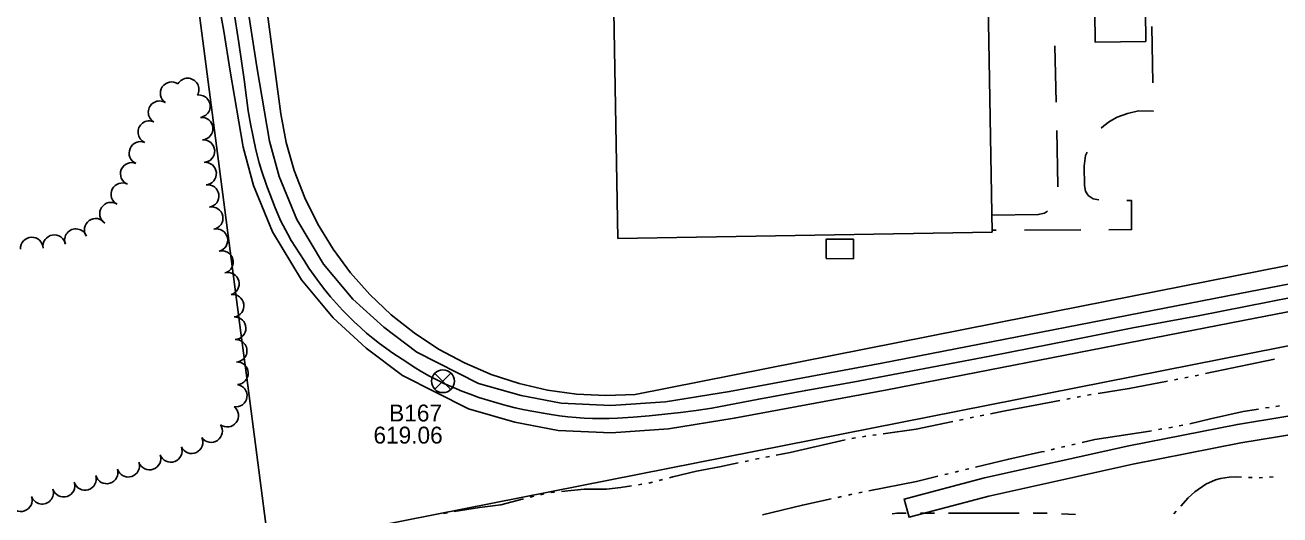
# Model space of a CAD drawing. Extents: x -25029 to 2274964, y -81170 to 687028.
# Drawn here: x -8354 to -7241, y -63687 to -63252 of the extents above; entities that cross this region are included whole.
import ezdxf

# ---------------------------------------------------------------- set-up
doc = ezdxf.new("R2010")
doc.units = 0
for name, color, linetype in [('81911BEA - RW_X_Fee_RW', 7, 'Continuous'), ('BLDG', 7, 'Continuous'), ('DIVISIONS', 7, 'Continuous'), ('DRIVWY', 7, 'Continuous'), ('GE_X_CL_2000', 7, 'Continuous'), ('ROAD', 7, 'Continuous'), ('TI_VER', 7, 'Continuous'), ('TREES', 7, 'Continuous'), ('WATER', 7, 'Continuous')]:
    doc.layers.add(name, color=color, linetype=linetype)

msp = doc.modelspace()

# ---------------------------------------------------------------- linework, layer by layer
at = {"layer": '81911BEA - RW_X_Fee_RW'}
for p, q in [((-8141.5, -63221.8), (-8127.2, -63330.8)), ((-6666.1, -63424.7), (-8137.6, -63715.3))]:
    msp.add_line(p, q, dxfattribs=at)
for points in [[(-8206.6, -63186.4), (-8162.4, -63525.3), (-8157.2, -63565), (-8137.6, -63715.3)], [(-8127.2, -63330.8), (-8122.3, -63356.3), (-8115.1, -63381.3), (-8105.7, -63405.5), (-8094.2, -63428.8), (-8080.7, -63451), (-8065.3, -63471.9), (-8048.1, -63491.3), (-8029.3, -63509.2), (-8008.9, -63525.3), (-7987.2, -63539.6), (-7964.3, -63551.8), (-7940.5, -63562.1), (-7915.8, -63570.1), (-7890.5, -63576), (-7864.8, -63579.5), (-7838.8, -63580.8), (-7812.9, -63579.8)], [(-6666.8, -63353.5), (-7463.5, -63510.8), (-7812.9, -63579.8)]]:
    msp.add_lwpolyline(points, dxfattribs=at)
at = {"layer": 'BLDG'}
for points in [[(-7828.3, -63441.4), (-7496.4, -63435.8), (-7501.5, -63131.2), (-7471.5, -63130.7), (-7472.3, -63083), (-7834.3, -63089.2)], [(-7359.9, -63266.8), (-7361.2, -63158.7), (-7406.1, -63159.3), (-7404.8, -63267.4)], [(-7643.4, -63459.3), (-7619.3, -63459.4), (-7619.3, -63442.1), (-7643.4, -63442)]]:
    msp.add_lwpolyline(points, close=True, dxfattribs=at)
at = {"layer": 'DIVISIONS'}
for p, q in [((-7559.9, -63685), (-7547.4, -63685)), ((-7534.9, -63685), (-7472.4, -63685)), ((-7434.9, -63685.7), (-7422.4, -63686.3))]:
    msp.add_line(p, q, dxfattribs=at)
for points in [[(-7584.8, -63685.8), (-7580.6, -63685), (-7572.4, -63685)], [(-7459.9, -63685), (-7451.2, -63685), (-7447.4, -63685.2)]]:
    msp.add_lwpolyline(points, dxfattribs=at)
at = {"layer": 'DRIVWY'}
for p, q in [((-7354.7, -63253.4), (-7353.9, -63303.4)), ((-7439.5, -63320.6), (-7440.6, -63270.6)), ((-7492.7, -63434.1), (-7496.4, -63434.2)), ((-7417.7, -63433.8), (-7467.7, -63434))]:
    msp.add_line(p, q, dxfattribs=at)
for points in [[(-7353.4, -63328.4), (-7353.4, -63328.5), (-7366.5, -63328.4), (-7376.3, -63330.7), (-7385.3, -63333.8), (-7392.1, -63337.7), (-7397.3, -63341.5), (-7399.6, -63343.5)], [(-7438.1, -63395.6), (-7438, -63394.8), (-7439, -63345.6)], [(-7412, -63364.8), (-7413.5, -63367.8), (-7414.8, -63377.3), (-7414.5, -63394.5), (-7413.5, -63399.6), (-7411.1, -63403.3), (-7406.7, -63406.2), (-7401.8, -63407.3)], [(-7376.9, -63407.8), (-7372.7, -63407.8), (-7372.7, -63433.6), (-7392.7, -63433.7)], [(-7496.6, -63420.8), (-7455.4, -63420.3), (-7450, -63418.9), (-7447.3, -63417.2)]]:
    msp.add_lwpolyline(points, dxfattribs=at)
at = {"layer": 'GE_X_CL_2000'}
for points in [[(-8174.8, -63201.5), (-8164.4, -63267.9), (-8161.9, -63284.2), (-8159.6, -63300.4), (-8157.6, -63316.7), (-8155.9, -63328.3), (-8153.9, -63339.9), (-8151.7, -63351.4), (-8149.2, -63362.9), (-8146.4, -63374.3), (-8144.3, -63381.3), (-8139.4, -63395.1), (-8136.7, -63401.9), (-8134.5, -63408.1), (-8132.2, -63414.2), (-8127, -63426.1), (-8121, -63437.7), (-8117.8, -63443.4), (-8106.5, -63461.1), (-8102.1, -63467.8), (-8097.6, -63474.3), (-8092.8, -63480.7), (-8087.9, -63487), (-8082.9, -63493.1), (-8077.7, -63499.1), (-8072.3, -63505), (-8067.2, -63510.3), (-8061.9, -63515.5), (-8056.5, -63520.5), (-8051, -63525.4), (-8045.3, -63530.1), (-8039.5, -63534.7), (-8027.6, -63543.3), (-8015.3, -63551.3), (-8008.7, -63555.6), (-8002, -63559.7), (-7995.2, -63563.6), (-7988.2, -63567.2), (-7982.4, -63570)], [(-7982.4, -63570), (-7973.9, -63573.8), (-7966.7, -63576.8), (-7959.3, -63579.6), (-7951.4, -63582.4), (-7943.4, -63585), (-7935.4, -63587.4), (-7927.3, -63589.6), (-7919.2, -63591.6), (-7911, -63593.4), (-7902.7, -63594.9), (-7894.4, -63596.3), (-7887.2, -63597.6), (-7879.9, -63598.7), (-7872.6, -63599.6), (-7865.3, -63600.3), (-7858, -63600.8), (-7850.6, -63601.1), (-7843.2, -63601.2), (-7835.9, -63601.1), (-7828.5, -63600.9), (-7814.5, -63599.9), (-7800.5, -63598.7), (-7786.6, -63597.4), (-7772.6, -63595.8), (-7758.7, -63594), (-7744.8, -63592), (-7703.2, -63584), (-7661.6, -63576.3), (-7619.9, -63568.9), (-7498.3, -63545.8), (-7426.2, -63531.7), (-7371.4, -63520.7), (-7313.6, -63510.2), (-7229.5, -63493.5)]]:
    msp.add_lwpolyline(points, dxfattribs=at)
at = {"layer": 'ROAD'}
for points in [[(-8177.5, -63257.7), (-8190.1, -63189.2)], [(-6937.9, -63424.7), (-7278.2, -63490.7), (-7594, -63552), (-7729.1, -63577.3), (-7786, -63586.4), (-7834.5, -63589.7), (-7878.4, -63587.7), (-7913.9, -63580.9), (-7951.7, -63570), (-8006.5, -63542.4), (-8035.8, -63520.2), (-8063.2, -63495.2), (-8089.1, -63464.3), (-8112.8, -63424.6), (-8128.5, -63386.6), (-8137, -63355.3), (-8148.3, -63289.3), (-8162.2, -63199.1)], [(-6933.3, -63448.3), (-7273.6, -63514.3), (-7589.5, -63575.7), (-7725, -63601), (-7783.3, -63610.3), (-7834.2, -63613.8), (-7881.2, -63611.7), (-7919.5, -63604.4), (-7960.5, -63592.6), (-8019.3, -63562.9), (-8051.3, -63538.8), (-8080.7, -63511.9), (-8108.8, -63478.3), (-8134.4, -63435.5), (-8151.4, -63394.4), (-8160.5, -63360.5), (-8172.1, -63293.2), (-8177.5, -63257.7)], [(-7107.3, -63578.2), (-7278.8, -63606.4), (-7375, -63625.5), (-7503.1, -63653.8), (-7574.4, -63672.7), (-7570, -63688.8), (-7499.2, -63670), (-7371.6, -63641.7), (-7275.8, -63622.8), (-7104.4, -63594.6)]]:
    msp.add_lwpolyline(points, dxfattribs=at)
at = {"layer": 'TI_VER'}
for p, q in [((-7990.7, -63560.9), (-7976.3, -63575.3)), ((-7983.5, -63568.1), (-7990.7, -63575.3)), ((-7983.5, -63568.1), (-7976.3, -63560.9))]:
    msp.add_line(p, q, dxfattribs=at)
msp.add_circle((-7983.3, -63568.1), 10.1, dxfattribs=at)
at = {"layer": 'TREES'}
for centre, start, end in [((-8223.9, -63312.6), 56.1649, 236.1649), ((-8209.7, -63309.3), 329.9385, 149.9385), ((-8199.7, -63324.2), 277.8565, 97.8565), ((-8234.6, -63329.5), 59.3973, 239.3973), ((-8197.3, -63344.1), 275.4633, 95.4633), ((-8243.7, -63347.2), 66.1268, 246.1268), ((-8251.6, -63365.6), 66.9937, 246.9937), ((-8195.7, -63364), 273.9296, 93.9296), ((-8259.3, -63384.1), 67.8053, 247.8053), ((-8194.2, -63383.9), 274.6989, 94.6989), ((-8267.6, -63402.2), 63.196, 243.196), ((-8191.9, -63403.8), 278.7025, 98.7025), ((-8277.7, -63419.5), 56.4066, 236.4066), ((-8188.4, -63423.5), 281.0253, 101.0253), ((-8291.3, -63433.7), 35.6809, 215.6809), ((-8308.8, -63443), 20.7132, 200.7132), ((-8184.2, -63443), 283.6328, 103.6328), ((-8347.9, -63450.4), 2.5196, 182.5196), ((-8328, -63448.3), 9.7584, 189.7584), ((-8179.3, -63462.4), 284.5684, 104.5684), ((-8174, -63481.7), 286.0799, 106.0799), ((-8169.8, -63501.2), 278.2874, 98.2874), ((-8168, -63521.1), 271.7761, 91.7761), ((-8167.1, -63541.1), 273.4016, 93.4016), ((-8166, -63561), 272.8755, 92.8755), ((-8167, -63580.9), 261.5541, 81.5541), ((-8174.6, -63598.7), 232.5332, 52.5332), ((-8188.9, -63612.4), 214.5028, 34.5028), ((-8224.6, -63629.9), 200.0577, 20.0577), ((-8206.2, -63622.2), 204.9941, 24.9941), ((-8243.5, -63636.7), 199.5511, 19.5511), ((-8281.5, -63649), 196.4552, 16.4552), ((-8262.4, -63643.1), 197.9758, 17.9758), ((-8319.7, -63660.8), 198.2709, 18.2709), ((-8300.7, -63654.8), 196.8772, 16.8772), ((-8357.6, -63673.6), 199.1628, 19.1628), ((-8338.7, -63667.1), 198.5317, 18.5317)]:
    msp.add_arc(centre, 10, start, end, dxfattribs=at)
at = {"layer": 'WATER'}
for p, q in [((-7307.1, -63561.3), (-7246, -63548.5)), ((-7334.7, -63566.8), (-7331.7, -63566.2)), ((-7325.5, -63565), (-7322.5, -63564.4)), ((-7316.3, -63563.2), (-7313.3, -63562.6)), ((-7420.8, -63582.2), (-7417.8, -63581.6)), ((-7411.6, -63580.5), (-7408.5, -63580)), ((-7430, -63583.9), (-7427, -63583.4)), ((-7250.7, -63591.3), (-7253.8, -63591.8)), ((-7241.5, -63589.9), (-7244.6, -63590.4)), ((-7525.1, -63602.5), (-7522.1, -63601.9)), ((-7515.9, -63600.7), (-7512.9, -63600)), ((-7506.8, -63598.8), (-7503.7, -63598.1)), ((-7345.7, -63610.4), (-7348.7, -63611)), ((-7336.4, -63608.8), (-7339.5, -63609.3)), ((-7327.2, -63607.1), (-7330.3, -63607.7)), ((-7611.3, -63617.3), (-7608.2, -63616.9)), ((-7602, -63616), (-7599, -63615.6)), ((-7431.7, -63626), (-7434.8, -63626.7)), ((-7422.6, -63623.9), (-7425.6, -63624.6)), ((-7706.1, -63637.3), (-7703, -63636.7)), ((-7696.9, -63635.5), (-7693.8, -63634.9)), ((-7440.9, -63628.1), (-7443.9, -63628.9)), ((-7715.3, -63639.2), (-7712.2, -63638.6)), ((-7517, -63645.8), (-7520, -63646.5)), ((-7809.9, -63659.9), (-7806.8, -63659.4)), ((-7791.5, -63656.1), (-7788.5, -63655.3)), ((-7535.2, -63650.2), (-7538.2, -63650.9)), ((-7268.9, -63653.4), (-7265.8, -63653.5)), ((-7259.5, -63653.8), (-7256.4, -63653.5)), ((-7250.2, -63653.1), (-7247.1, -63652.9)), ((-7905.9, -63670.8), (-7902.8, -63670.1)), ((-7896.7, -63668.8), (-7893.7, -63668.1)), ((-7629.9, -63670.4), (-7633, -63671.1)), ((-7620.7, -63668.4), (-7623.8, -63669.1)), ((-7611.6, -63666.4), (-7614.6, -63667.1)), ((-7982.5, -63685.3), (-7979.4, -63684.8)), ((-7335.3, -63685.8), (-7333.2, -63683.5))]:
    msp.add_line(p, q, dxfattribs=at)
for points in [[(-7402.4, -63579), (-7374.7, -63574.6), (-7340.9, -63568)], [(-7497.6, -63596.9), (-7484.8, -63594.4), (-7436.2, -63585.1)], [(-7260, -63592.8), (-7273.8, -63595), (-7302.7, -63601.6), (-7321.1, -63605.9)], [(-7592.8, -63614.7), (-7563.7, -63610.5), (-7531.2, -63603.8)], [(-7354.9, -63612.1), (-7356.5, -63612.4), (-7405.1, -63619.8), (-7416.5, -63622.5)], [(-7687.7, -63633.7), (-7675.3, -63631.2), (-7626.7, -63620.2)], [(-7620.6, -63618.8), (-7619.1, -63618.5), (-7617.5, -63618.2)], [(-7450, -63630.3), (-7452.4, -63630.8), (-7481.5, -63637.2), (-7510.9, -63644.3)], [(-7782.4, -63653.8), (-7779.4, -63653), (-7758.6, -63647.9), (-7738.1, -63644), (-7721.4, -63640.4)], [(-7526.1, -63648), (-7526.9, -63648.2), (-7529.1, -63648.7)], [(-7800.6, -63658.5), (-7800.6, -63658.5), (-7797.6, -63657.7)], [(-7544.3, -63652.3), (-7563.3, -63656.9), (-7605.5, -63665.2)], [(-7329.1, -63678.8), (-7322.6, -63671.4), (-7316.6, -63666.1), (-7306.9, -63659.3), (-7298.3, -63655.7), (-7293.7, -63654.3), (-7286.2, -63653.1), (-7279.9, -63652.8), (-7275.1, -63653.1)], [(-7887.5, -63666.8), (-7887.4, -63666.8), (-7884.4, -63666.5)], [(-7878.2, -63665.8), (-7858.2, -63663.8), (-7850.1, -63663.9), (-7838.3, -63663.9), (-7825.6, -63662.4), (-7816, -63660.9)], [(-7973.3, -63683.7), (-7950.9, -63680), (-7932.1, -63677.8), (-7911.9, -63672.3)], [(-7639.1, -63672.4), (-7664.6, -63677.9), (-7699.9, -63686.7)]]:
    msp.add_lwpolyline(points, dxfattribs=at)

# ---------------------------------------------------------------- texts
at = {"layer": 'TI_VER'}
for s, p in [('B167', (-8031, -63603.8)), ('619.06', (-8044.9, -63623.4))]:
    msp.add_text(s, height=15, dxfattribs=at).set_placement(p)

doc.saveas('drawing.dxf')
